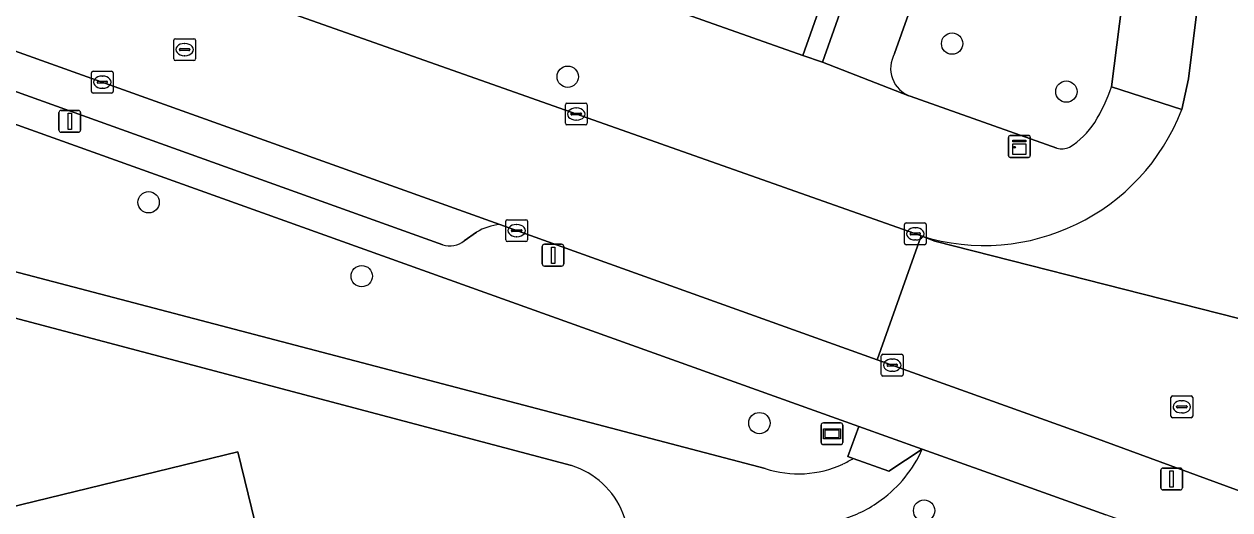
# Model space of a CAD drawing. Extents: x 159817 to 160765, y 380688 to 381638.
# Drawn here: x 160164.7 to 160220, y 381110.3 to 381132.6 of the extents above; entities that cross this region are included whole.
import ezdxf

# ---------------------------------------------------------------- set-up
doc = ezdxf.new("R2010")
doc.units = 0
for name, color, linetype in [('IMGEO_Boom', 7, 'Continuous'), ('IMGEO_Erf', 7, 'Continuous'), ('IMGEO_Groenvoorziening', 7, 'Continuous'), ('IMGEO_Informatiebord', 7, 'Continuous'), ('IMGEO_Kast', 7, 'Continuous'), ('IMGEO_Kolk', 7, 'Continuous'), ('IMGEO_Lichtmast', 7, 'Continuous'), ('IMGEO_Pand', 7, 'Continuous'), ('IMGEO_Parkeervlak_open', 7, 'Continuous'), ('IMGEO_Rijbaan_lokaal_open', 7, 'Continuous'), ('IMGEO_Rioolput', 7, 'Continuous'), ('IMGEO_Terreindeel_open', 7, 'Continuous'), ('IMGEO_Voetpad_gesloten', 7, 'Continuous'), ('IMGEO_Voetpad_open', 7, 'Continuous')]:
    doc.layers.add(name, color=color, linetype=linetype)

msp = doc.modelspace()

# ---------------------------------------------------------------- linework, layer by layer
at = {"layer": 'IMGEO_Boom'}
for centre in [(160207.224, 381131.672), (160189.598, 381130.151), (160212.46, 381129.469), (160170.379, 381124.391), (160180.151, 381121.002), (160198.387, 381114.26), (160205.94, 381110.249)]:
    msp.add_circle(centre, 0.489, dxfattribs=at)
at = {"layer": 'IMGEO_Erf'}
msp.add_lwpolyline([(160221.046, 381210.796), (160219.568, 381205.05), (160218.089, 381199.304), (160216.611, 381193.558), (160215.133, 381187.812), (160213.612, 381181.902), (160213.015, 381179.581), (160212.48, 381177.505), (160216.252, 381176.177), (160214.223, 381170.416), (160212.254, 381164.828), (160210.286, 381159.24), (160208.318, 381153.652), (160206.349, 381148.063), (160204.38, 381142.474), (160202.412, 381136.886), (160200.384, 381131.129), (160201.281, 381130.825), (160217.187, 381175.81), (160220.553, 381176.081)], dxfattribs=at)
at = {"layer": 'IMGEO_Groenvoorziening'}
for points in [[(160215.622, 381138.248), (160211.146, 381141.909), (160208.918, 381135.436), (160206.428, 381136.435), (160204.587, 381131.21)], [(160214.532, 381129.693), (160215.622, 381138.248)], [(160153.744, 381131.741), (160152.445, 381124.3), (160198.657, 381112.177)], [(160202.691, 381112.644), (160202.446, 381112.73), (160202.938, 381114.113), (160153.744, 381131.741)], [(160205.303, 381129.259), (160212.024, 381126.869)], [(160189.768, 381112.315), (160153.986, 381121.798), (160149.344, 381123.028), (160141.214, 381125.183)], [(160226.385, 381102.121), (160212.833, 381100.654), (160216.496, 381109.253), (160214.276, 381110.049), (160210.605, 381111.365), (160205.856, 381113.067)]]:
    msp.add_lwpolyline(points, dxfattribs=at)
for points in [[(160144.619, 381105.662), (160174.473, 381112.949), (160178.267, 381097.406), (160148.413, 381090.119)], [(160144.619, 381105.662), (160148.413, 381090.119), (160178.267, 381097.406), (160174.473, 381112.949)]]:
    msp.add_lwpolyline(points, close=True, dxfattribs=at)
for centre, radius, start, end in [((160205.75, 381130.53), 1.347, 149.6698, 250.6356), ((160207.23, 381132.137), 7.7, 328.0121, 341.4946), ((160210.807, 381129.897), 3.479, 301.1083, 328.0931), ((160212.247, 381127.7), 0.86, 255.0059, 294.6356), ((160200.539, 381115.448), 5.826, 306.1066, 335.8802), ((160200.171, 381116.765), 4.832, 251.7399, 294.9893), ((160200.21, 381116.676), 4.734, 295.0136, 301.6022), ((160188.637, 381108.725), 3.764, 331.2405, 72.5196), ((160200.816, 381114.884), 5.209, 284.3451, 307.3017)]:
    msp.add_arc(centre, radius, start, end, dxfattribs=at)
at = {"layer": 'IMGEO_Informatiebord'}
for p, q in [((160201.218, 381113.373), (160201.218, 381114.173)), ((160201.218, 381114.173), (160201.218, 381113.373)), ((160201.318, 381114.273), (160202.108, 381114.273)), ((160202.108, 381114.273), (160201.318, 381114.273)), ((160202.208, 381114.173), (160202.208, 381113.373)), ((160202.208, 381113.373), (160202.208, 381114.173)), ((160202.108, 381113.273), (160201.318, 381113.273)), ((160201.318, 381113.273), (160202.108, 381113.273))]:
    msp.add_line(p, q, dxfattribs=at)
for points in [[(160201.319, 381114.005), (160202.107, 381114.005), (160202.107, 381113.541), (160201.319, 381113.541), (160201.319, 381114.005)], [(160201.384, 381113.94), (160201.384, 381113.606), (160202.042, 381113.606), (160202.042, 381113.94), (160201.384, 381113.94)]]:
    msp.add_lwpolyline(points, dxfattribs=at)
for centre, start, end in [((160201.318, 381114.173), 90, 180), ((160201.318, 381114.173), 90, 180), ((160202.108, 381114.173), 0, 90), ((160202.108, 381114.173), 360, 90), ((160201.318, 381113.373), 180, 270), ((160201.318, 381113.373), 180, 270), ((160202.108, 381113.373), 270, 0), ((160202.108, 381113.373), 270, 0)]:
    msp.add_arc(centre, 0.1, start, end, dxfattribs=at)
at = {"layer": 'IMGEO_Kast'}
for p, q in [((160209.805, 381126.527), (160209.805, 381127.368)), ((160209.805, 381127.368), (160209.805, 381126.527)), ((160209.88, 381127.452), (160210.721, 381127.452)), ((160210.721, 381127.452), (160209.88, 381127.452)), ((160210.805, 381127.377), (160210.805, 381126.536)), ((160210.805, 381126.536), (160210.805, 381127.377)), ((160210.73, 381126.452), (160209.889, 381126.452)), ((160209.889, 381126.452), (160210.73, 381126.452))]:
    msp.add_line(p, q, dxfattribs=at)
for points in [[(160210, 381127.242), (160210.6, 381127.242), (160210.6, 381127.157), (160210, 381127.157), (160210, 381127.242)], [(160210, 381127.067), (160210.6, 381127.067), (160210.6, 381126.578), (160210, 381126.578), (160210, 381127.067)]]:
    msp.add_lwpolyline(points, dxfattribs=at)
msp.add_circle((160210.084, 381126.916), 0.0377, dxfattribs=at)
for centre, start, end in [((160209.883, 381127.374), 92.4484, 184.2845), ((160209.883, 381127.374), 92.4484, 184.2845), ((160210.727, 381127.374), 2.4484, 94.2845), ((160210.727, 381127.374), 2.4484, 94.2845), ((160209.883, 381126.53), 182.4484, 274.2845), ((160209.883, 381126.53), 182.4484, 274.2845), ((160210.727, 381126.53), 272.4484, 4.2845), ((160210.727, 381126.53), 272.4484, 4.2845)]:
    msp.add_arc(centre, 0.0779, start, end, dxfattribs=at)
at = {"layer": 'IMGEO_Kolk'}
for p, q in [((160167.758, 381129.476), (160167.758, 381130.328)), ((160167.833, 381130.402), (160168.685, 381130.402)), ((160168.246, 381130.182), (160168.271, 381130.182)), ((160168.759, 381130.328), (160168.759, 381129.476)), ((160168.017, 381129.896), (160168.017, 381129.908)), ((160168.455, 381129.859), (160168.057, 381129.859)), ((160168.06, 381129.945), (160168.458, 381129.945)), ((160168.269, 381129.622), (160168.244, 381129.622)), ((160168.501, 381129.908), (160168.501, 381129.896)), ((160168.685, 381129.402), (160167.833, 381129.402)), ((160189.488, 381128.014), (160189.488, 381128.866)), ((160189.563, 381128.94), (160190.415, 381128.94)), ((160189.747, 381128.434), (160189.747, 381128.446)), ((160190.185, 381128.397), (160189.787, 381128.397)), ((160189.79, 381128.483), (160190.188, 381128.483)), ((160189.976, 381128.72), (160190.001, 381128.72)), ((160190.231, 381128.446), (160190.231, 381128.434)), ((160190.489, 381128.866), (160190.489, 381128.014)), ((160190.415, 381127.94), (160189.563, 381127.94)), ((160189.999, 381128.16), (160189.974, 381128.16)), ((160186.754, 381122.666), (160186.754, 381123.518)), ((160186.829, 381123.592), (160187.681, 381123.592)), ((160187.755, 381123.518), (160187.755, 381122.666)), ((160205.109, 381123.445), (160205.961, 381123.445)), ((160187.013, 381123.086), (160187.013, 381123.098)), ((160187.451, 381123.049), (160187.053, 381123.049)), ((160187.056, 381123.135), (160187.454, 381123.135)), ((160187.242, 381123.372), (160187.267, 381123.372)), ((160187.497, 381123.098), (160187.497, 381123.086)), ((160205.034, 381122.519), (160205.034, 381123.371)), ((160205.293, 381122.939), (160205.293, 381122.951)), ((160205.731, 381122.902), (160205.333, 381122.902)), ((160205.336, 381122.988), (160205.734, 381122.988)), ((160205.522, 381123.225), (160205.547, 381123.225)), ((160205.777, 381122.951), (160205.777, 381122.939)), ((160206.035, 381123.371), (160206.035, 381122.519)), ((160187.681, 381122.592), (160186.829, 381122.592)), ((160187.265, 381122.812), (160187.24, 381122.812)), ((160205.961, 381122.445), (160205.109, 381122.445)), ((160205.545, 381122.665), (160205.52, 381122.665)), ((160203.977, 381116.492), (160203.977, 381117.344)), ((160204.052, 381117.418), (160204.904, 381117.418)), ((160204.978, 381117.344), (160204.978, 381116.492)), ((160204.236, 381116.912), (160204.236, 381116.924)), ((160204.674, 381116.875), (160204.276, 381116.875)), ((160204.279, 381116.961), (160204.677, 381116.961)), ((160204.465, 381117.198), (160204.49, 381117.198)), ((160204.72, 381116.924), (160204.72, 381116.912)), ((160204.904, 381116.418), (160204.052, 381116.418)), ((160204.488, 381116.638), (160204.463, 381116.638))]:
    msp.add_line(p, q, dxfattribs=at)
for points in [[(160167.758, 381129.476), (160167.758, 381130.328)], [(160167.833, 381130.402), (160168.685, 381130.402)], [(160168.759, 381130.328), (160168.759, 381129.476)], [(160168.685, 381129.402), (160167.833, 381129.402)], [(160189.488, 381128.014), (160189.488, 381128.866)], [(160189.563, 381128.94), (160190.415, 381128.94)], [(160190.489, 381128.866), (160190.489, 381128.014)], [(160190.415, 381127.94), (160189.563, 381127.94)], [(160186.754, 381122.666), (160186.754, 381123.518)], [(160186.829, 381123.592), (160187.681, 381123.592)], [(160187.755, 381123.518), (160187.755, 381122.666)], [(160205.109, 381123.445), (160205.961, 381123.445)], [(160205.034, 381122.519), (160205.034, 381123.371)], [(160206.035, 381123.371), (160206.035, 381122.519)], [(160187.681, 381122.592), (160186.829, 381122.592)], [(160205.961, 381122.445), (160205.109, 381122.445)], [(160203.977, 381116.492), (160203.977, 381117.344)], [(160204.052, 381117.418), (160204.904, 381117.418)], [(160204.978, 381117.344), (160204.978, 381116.492)], [(160204.904, 381116.418), (160204.052, 381116.418)]]:
    msp.add_lwpolyline(points, dxfattribs=at)
for centre, radius, start, end in [((160167.835, 381130.326), 0.0765, 91.552, 178.448), ((160167.835, 381130.326), 0.0765, 91.552, 178.448), ((160168.683, 381130.326), 0.0765, 1.552, 88.448), ((160168.683, 381130.326), 0.0765, 1.552, 88.448), ((160168.057, 381129.905), 0.0403, 85.8775, 175.7526), ((160168.054, 381129.895), 0.0366, 178.938, 274.7102), ((160168.458, 381129.902), 0.043, 264.8664, 352.4533), ((160168.462, 381129.907), 0.0386, 1.7309, 96.639), ((160167.835, 381129.478), 0.0765, 181.552, 268.448), ((160167.835, 381129.478), 0.0765, 181.552, 268.448), ((160168.683, 381129.478), 0.0765, 271.552, 358.448), ((160168.683, 381129.478), 0.0765, 271.552, 358.448), ((160189.565, 381128.864), 0.0765, 91.552, 178.448), ((160189.565, 381128.864), 0.0765, 91.552, 178.448), ((160189.787, 381128.443), 0.0403, 85.8775, 175.7526), ((160189.784, 381128.433), 0.0366, 178.938, 274.7102), ((160190.188, 381128.44), 0.043, 264.8664, 352.4533), ((160190.192, 381128.445), 0.0386, 1.7309, 96.639), ((160190.413, 381128.864), 0.0765, 1.552, 88.448), ((160190.413, 381128.864), 0.0765, 1.552, 88.448), ((160189.565, 381128.016), 0.0765, 181.552, 268.448), ((160189.565, 381128.016), 0.0765, 181.552, 268.448), ((160190.413, 381128.016), 0.0765, 271.552, 358.448), ((160190.413, 381128.016), 0.0765, 271.552, 358.448), ((160186.831, 381123.516), 0.0765, 91.552, 178.448), ((160186.831, 381123.516), 0.0765, 91.552, 178.448), ((160187.679, 381123.516), 0.0765, 1.552, 88.448), ((160187.679, 381123.516), 0.0765, 1.552, 88.448), ((160205.111, 381123.369), 0.0765, 91.552, 178.448), ((160205.111, 381123.369), 0.0765, 91.552, 178.448), ((160205.959, 381123.369), 0.0765, 1.552, 88.448), ((160205.959, 381123.369), 0.0765, 1.552, 88.448), ((160187.053, 381123.095), 0.0403, 85.8775, 175.7526), ((160187.05, 381123.085), 0.0366, 178.938, 274.7102), ((160187.454, 381123.092), 0.043, 264.8664, 352.4533), ((160187.458, 381123.097), 0.0386, 1.7309, 96.639), ((160205.333, 381122.948), 0.0403, 85.8775, 175.7526), ((160205.33, 381122.938), 0.0366, 178.938, 274.7102), ((160205.734, 381122.945), 0.043, 264.8664, 352.4533), ((160205.738, 381122.95), 0.0386, 1.7309, 96.639), ((160186.831, 381122.668), 0.0765, 181.552, 268.448), ((160186.831, 381122.668), 0.0765, 181.552, 268.448), ((160187.679, 381122.668), 0.0765, 271.552, 358.448), ((160187.679, 381122.668), 0.0765, 271.552, 358.448), ((160205.111, 381122.521), 0.0765, 181.552, 268.448), ((160205.111, 381122.521), 0.0765, 181.552, 268.448), ((160205.959, 381122.521), 0.0765, 271.552, 358.448), ((160205.959, 381122.521), 0.0765, 271.552, 358.448), ((160204.054, 381117.342), 0.0765, 91.552, 178.448), ((160204.054, 381117.342), 0.0765, 91.552, 178.448), ((160204.902, 381117.342), 0.0765, 1.552, 88.448), ((160204.902, 381117.342), 0.0765, 1.552, 88.448), ((160204.276, 381116.921), 0.0403, 85.8775, 175.7526), ((160204.273, 381116.911), 0.0366, 178.938, 274.7102), ((160204.677, 381116.918), 0.043, 264.8664, 352.4533), ((160204.681, 381116.923), 0.0386, 1.7309, 96.639), ((160204.054, 381116.494), 0.0765, 181.552, 268.448), ((160204.054, 381116.494), 0.0765, 181.552, 268.448), ((160204.902, 381116.494), 0.0765, 271.552, 358.448), ((160204.902, 381116.494), 0.0765, 271.552, 358.448)]:
    msp.add_arc(centre, radius, start, end, dxfattribs=at)
for centre, major_axis, ratio, start_param, end_param in [((160168.245, 381129.902), (-0.387, 0.002), 0.722429, 4.712389, 7.853982), ((160168.27, 381129.902), (-0.39, 0.002), 0.717154, 1.570796, 4.712389), ((160189.975, 381128.44), (-0.387, 0.002), 0.722429, 4.712389, 7.853982), ((160190, 381128.44), (-0.39, 0.002), 0.717154, 1.570796, 4.712389), ((160187.241, 381123.092), (-0.387, 0.002), 0.722429, 4.712389, 7.853982), ((160187.266, 381123.092), (-0.39, 0.002), 0.717154, 1.570796, 4.712389), ((160205.521, 381122.945), (-0.387, 0.002), 0.722429, 4.712389, 7.853982), ((160205.546, 381122.945), (-0.39, 0.002), 0.717154, 1.570796, 4.712389), ((160204.464, 381116.918), (-0.387, 0.002), 0.722429, 4.712389, 7.853982), ((160204.489, 381116.918), (-0.39, 0.002), 0.717154, 1.570796, 4.712389)]:
    msp.add_ellipse(centre, major_axis=major_axis, ratio=ratio, start_param=start_param, end_param=end_param, dxfattribs=at)
at = {"layer": 'IMGEO_Lichtmast'}
for p, q in [((160166.27, 381127.703), (160166.27, 381128.503)), ((160166.27, 381128.503), (160166.27, 381127.703)), ((160166.37, 381128.603), (160167.16, 381128.603)), ((160167.16, 381128.603), (160166.37, 381128.603)), ((160167.26, 381128.503), (160167.26, 381127.703)), ((160167.26, 381127.703), (160167.26, 381128.503)), ((160167.16, 381127.603), (160166.37, 381127.603)), ((160166.37, 381127.603), (160167.16, 381127.603)), ((160188.429, 381121.565), (160188.429, 381122.365)), ((160188.429, 381122.365), (160188.429, 381121.565)), ((160188.529, 381122.465), (160189.319, 381122.465)), ((160189.319, 381122.465), (160188.529, 381122.465)), ((160189.419, 381122.365), (160189.419, 381121.565)), ((160189.419, 381121.565), (160189.419, 381122.365)), ((160189.319, 381121.465), (160188.529, 381121.465)), ((160188.529, 381121.465), (160189.319, 381121.465)), ((160216.79, 381111.297), (160216.79, 381112.097)), ((160216.79, 381112.097), (160216.79, 381111.297)), ((160216.89, 381112.197), (160217.68, 381112.197)), ((160217.68, 381112.197), (160216.89, 381112.197)), ((160217.78, 381112.097), (160217.78, 381111.297)), ((160217.78, 381111.297), (160217.78, 381112.097)), ((160217.68, 381111.197), (160216.89, 381111.197)), ((160216.89, 381111.197), (160217.68, 381111.197))]:
    msp.add_line(p, q, dxfattribs=at)
for points in [[(160166.69, 381128.478), (160166.84, 381128.478), (160166.84, 381127.728), (160166.69, 381127.728), (160166.69, 381128.478)], [(160188.849, 381122.34), (160188.999, 381122.34), (160188.999, 381121.59), (160188.849, 381121.59), (160188.849, 381122.34)], [(160217.21, 381112.072), (160217.36, 381112.072), (160217.36, 381111.322), (160217.21, 381111.322), (160217.21, 381112.072)]]:
    msp.add_lwpolyline(points, dxfattribs=at)
for centre, start, end in [((160166.37, 381128.503), 90, 180), ((160166.37, 381128.503), 90, 180), ((160167.16, 381128.503), 0, 90), ((160167.16, 381128.503), 360, 90), ((160166.37, 381127.703), 180, 270), ((160166.37, 381127.703), 180, 270), ((160167.16, 381127.703), 270, 0), ((160167.16, 381127.703), 270, 0), ((160188.529, 381122.365), 90, 180), ((160188.529, 381122.365), 90, 180), ((160189.319, 381122.365), 0, 90), ((160189.319, 381122.365), 360, 90), ((160188.529, 381121.565), 180, 270), ((160188.529, 381121.565), 180, 270), ((160189.319, 381121.565), 270, 0), ((160189.319, 381121.565), 270, 0), ((160216.89, 381112.097), 90, 180), ((160216.89, 381112.097), 90, 180), ((160217.68, 381112.097), 0, 90), ((160217.68, 381112.097), 360, 90), ((160216.89, 381111.297), 180, 270), ((160216.89, 381111.297), 180, 270), ((160217.68, 381111.297), 270, 0), ((160217.68, 381111.297), 270, 0)]:
    msp.add_arc(centre, 0.1, start, end, dxfattribs=at)
at = {"layer": 'IMGEO_Pand'}
msp.add_lwpolyline([(160202.412, 381136.886), (160195.525, 381139.312), (160195.158, 381138.27), (160193.497, 381133.554), (160200.384, 381131.129)], close=True, dxfattribs=at)
at = {"layer": 'IMGEO_Parkeervlak_open'}
for points in [[(160186.491, 381123.368), (160156.523, 381134.111)], [(160158.182, 381131.667), (160183.864, 381122.437)], [(160184.854, 381122.618), (160185.411, 381123.013)]]:
    msp.add_lwpolyline(points, dxfattribs=at)
for centre, radius, start, end in [((160186.67, 381121.002), 2.373, 94.3348, 122.057), ((160184.176, 381123.531), 1.137, 254.0973, 306.6244)]:
    msp.add_arc(centre, radius, start, end, dxfattribs=at)
at = {"layer": 'IMGEO_Rijbaan_lokaal_open'}
for points in [[(160085.799, 381159.896), (160085.986, 381159.435), (160086.066, 381159.245), (160086.112, 381159.128), (160093.302, 381156.554), (160121.03, 381146.824), (160125.069, 381145.386), (160156.523, 381134.111), (160186.491, 381123.368), (160203.779, 381117.171), (160205.8, 381122.85), (160205.469, 381122.967), (160135.586, 381147.67)], [(160225.646, 381144.801), (160219.974, 381145.503), (160218.055, 381130.055), (160217.752, 381128.647)], [(160229.021, 381116.851), (160206.429, 381122.614), (160205.8, 381122.85), (160203.779, 381117.171), (160213.723, 381113.606), (160225.883, 381109.143)], [(160205.8, 381122.85), (160206.429, 381122.614), (160229.021, 381116.851)]]:
    msp.add_lwpolyline(points, dxfattribs=at)
msp.add_arc((160208.687, 381132.118), 9.707, 252.6994, 339.0496, dxfattribs=at)
at = {"layer": 'IMGEO_Rioolput'}
for p, q in [((160171.531, 381130.969), (160171.531, 381131.821)), ((160171.606, 381131.895), (160172.458, 381131.895)), ((160172.532, 381131.821), (160172.532, 381130.969)), ((160171.79, 381131.389), (160171.79, 381131.401)), ((160172.228, 381131.352), (160171.83, 381131.352)), ((160171.833, 381131.438), (160172.231, 381131.438)), ((160172.019, 381131.675), (160172.044, 381131.675)), ((160172.274, 381131.401), (160172.274, 381131.389)), ((160172.458, 381130.895), (160171.606, 381130.895)), ((160172.042, 381131.115), (160172.017, 381131.115)), ((160217.253, 381114.584), (160217.253, 381115.436)), ((160217.328, 381115.51), (160218.18, 381115.51)), ((160217.741, 381115.29), (160217.766, 381115.29)), ((160218.254, 381115.436), (160218.254, 381114.584)), ((160217.512, 381115.004), (160217.512, 381115.016)), ((160217.95, 381114.967), (160217.552, 381114.967)), ((160217.555, 381115.053), (160217.953, 381115.053)), ((160217.764, 381114.73), (160217.739, 381114.73)), ((160217.996, 381115.016), (160217.996, 381115.004)), ((160218.18, 381114.51), (160217.328, 381114.51))]:
    msp.add_line(p, q, dxfattribs=at)
for points in [[(160171.531, 381130.969), (160171.531, 381131.821)], [(160171.606, 381131.895), (160172.458, 381131.895)], [(160172.532, 381131.821), (160172.532, 381130.969)], [(160172.458, 381130.895), (160171.606, 381130.895)], [(160217.253, 381114.584), (160217.253, 381115.436)], [(160217.328, 381115.51), (160218.18, 381115.51)], [(160218.254, 381115.436), (160218.254, 381114.584)], [(160218.18, 381114.51), (160217.328, 381114.51)]]:
    msp.add_lwpolyline(points, dxfattribs=at)
for centre, radius, start, end in [((160171.608, 381131.819), 0.0765, 91.552, 178.448), ((160171.608, 381131.819), 0.0765, 91.552, 178.448), ((160172.456, 381131.819), 0.0765, 1.552, 88.448), ((160172.456, 381131.819), 0.0765, 1.552, 88.448), ((160171.83, 381131.398), 0.0403, 85.8775, 175.7526), ((160171.827, 381131.388), 0.0366, 178.938, 274.7102), ((160172.231, 381131.395), 0.043, 264.8664, 352.4533), ((160172.235, 381131.4), 0.0386, 1.7309, 96.639), ((160171.608, 381130.971), 0.0765, 181.552, 268.448), ((160171.608, 381130.971), 0.0765, 181.552, 268.448), ((160172.456, 381130.971), 0.0765, 271.552, 358.448), ((160172.456, 381130.971), 0.0765, 271.552, 358.448), ((160217.33, 381115.434), 0.0765, 91.552, 178.448), ((160217.33, 381115.434), 0.0765, 91.552, 178.448), ((160218.178, 381115.434), 0.0765, 1.552, 88.448), ((160218.178, 381115.434), 0.0765, 1.552, 88.448), ((160217.33, 381114.586), 0.0765, 181.552, 268.448), ((160217.33, 381114.586), 0.0765, 181.552, 268.448), ((160217.552, 381115.013), 0.0403, 85.8775, 175.7526), ((160217.549, 381115.003), 0.0366, 178.938, 274.7102), ((160217.953, 381115.01), 0.043, 264.8664, 352.4533), ((160217.957, 381115.015), 0.0386, 1.7309, 96.639), ((160218.178, 381114.586), 0.0765, 271.552, 358.448), ((160218.178, 381114.586), 0.0765, 271.552, 358.448)]:
    msp.add_arc(centre, radius, start, end, dxfattribs=at)
for centre, major_axis, ratio, start_param, end_param in [((160172.018, 381131.395), (-0.387, 0.002), 0.722429, 4.712389, 7.853982), ((160172.043, 381131.395), (-0.39, 0.002), 0.717154, 1.570796, 4.712389), ((160217.74, 381115.01), (-0.387, 0.002), 0.722429, 4.712389, 7.853982), ((160217.765, 381115.01), (-0.39, 0.002), 0.717154, 1.570796, 4.712389)]:
    msp.add_ellipse(centre, major_axis=major_axis, ratio=ratio, start_param=start_param, end_param=end_param, dxfattribs=at)
at = {"layer": 'IMGEO_Terreindeel_open'}
msp.add_lwpolyline([(160202.938, 381114.113), (160202.446, 381112.73), (160202.691, 381112.644), (160204.324, 381112.064), (160205.856, 381113.067)], close=True, dxfattribs=at)
at = {"layer": 'IMGEO_Voetpad_gesloten'}
for points in [[(160198.657, 381112.177), (160152.445, 381124.3), (160139.482, 381127.701)], [(160141.214, 381125.183), (160149.344, 381123.028), (160153.986, 381121.798), (160189.768, 381112.315)], [(160205.856, 381113.067), (160204.324, 381112.064), (160202.691, 381112.644)]]:
    msp.add_lwpolyline(points, dxfattribs=at)
for centre, radius, start, end in [((160200.539, 381115.448), 5.826, 306.1066, 335.8802), ((160200.171, 381116.765), 4.832, 251.7399, 294.9893), ((160200.21, 381116.676), 4.734, 295.0136, 301.6022), ((160188.637, 381108.725), 3.764, 331.2405, 72.5196), ((160200.816, 381114.884), 5.209, 284.3451, 307.3017)]:
    msp.add_arc(centre, radius, start, end, dxfattribs=at)
at = {"layer": 'IMGEO_Voetpad_open'}
for points in [[(160240.565, 381248.07), (160239.679, 381250), (160239.37, 381250.674), (160236.556, 381244.206), (160228.759, 381216.983), (160225.86, 381204.829), (160223.787, 381195.191), (160221.984, 381185.498), (160220.553, 381176.081), (160219.848, 381171.104), (160218.169, 381158.049), (160217.909, 381156.029), (160215.888, 381140.319), (160215.622, 381138.248), (160214.532, 381129.693), (160217.752, 381128.647), (160218.055, 381130.055), (160219.974, 381145.503), (160220.311, 381148.131)], [(160219.756, 381171.779), (160219.848, 381171.104), (160220.553, 381176.081), (160217.187, 381175.81), (160201.281, 381130.825), (160205.235, 381129.276), (160205.303, 381129.259)], [(160204.587, 381131.21), (160206.428, 381136.435), (160208.981, 381143.679), (160211.146, 381141.909), (160215.622, 381138.248), (160215.888, 381140.319), (160211.864, 381143.673), (160209.633, 381145.53), (160212.872, 381154.722)], [(160091.777, 381152.977), (160100.339, 381150.375), (160100.266, 381150.157), (160108.841, 381147.536), (160108.774, 381147.316), (160110.112, 381146.934), (160110.17, 381147.13), (160135.606, 381138.24), (160138.522, 381137.195), (160153.744, 381131.741), (160202.938, 381114.113), (160205.856, 381113.067), (160210.605, 381111.365), (160214.276, 381110.049)], [(160134.786, 381148.029), (160135.586, 381147.67), (160205.469, 381122.967), (160205.8, 381122.85)], [(160212.024, 381126.869), (160205.303, 381129.259), (160205.235, 381129.276), (160201.281, 381130.825), (160200.384, 381131.129), (160193.497, 381133.554), (160179.125, 381138.685), (160177.694, 381139.196)], [(160183.864, 381122.437), (160158.182, 381131.667)], [(160217.752, 381128.647), (160214.532, 381129.693)], [(160185.411, 381123.013), (160184.854, 381122.618)], [(160225.883, 381109.143), (160213.723, 381113.606), (160203.779, 381117.171), (160186.491, 381123.368)]]:
    msp.add_lwpolyline(points, dxfattribs=at)
for centre, radius, start, end in [((160205.75, 381130.53), 1.347, 149.6698, 250.6356), ((160207.23, 381132.137), 7.7, 328.0121, 341.4946), ((160208.687, 381132.118), 9.707, 252.6994, 339.0496), ((160210.807, 381129.897), 3.479, 301.1083, 328.0931), ((160212.247, 381127.7), 0.86, 255.0059, 294.6356), ((160186.67, 381121.002), 2.373, 94.3348, 122.057), ((160184.176, 381123.531), 1.137, 254.0973, 306.6244)]:
    msp.add_arc(centre, radius, start, end, dxfattribs=at)

doc.saveas('drawing.dxf')
